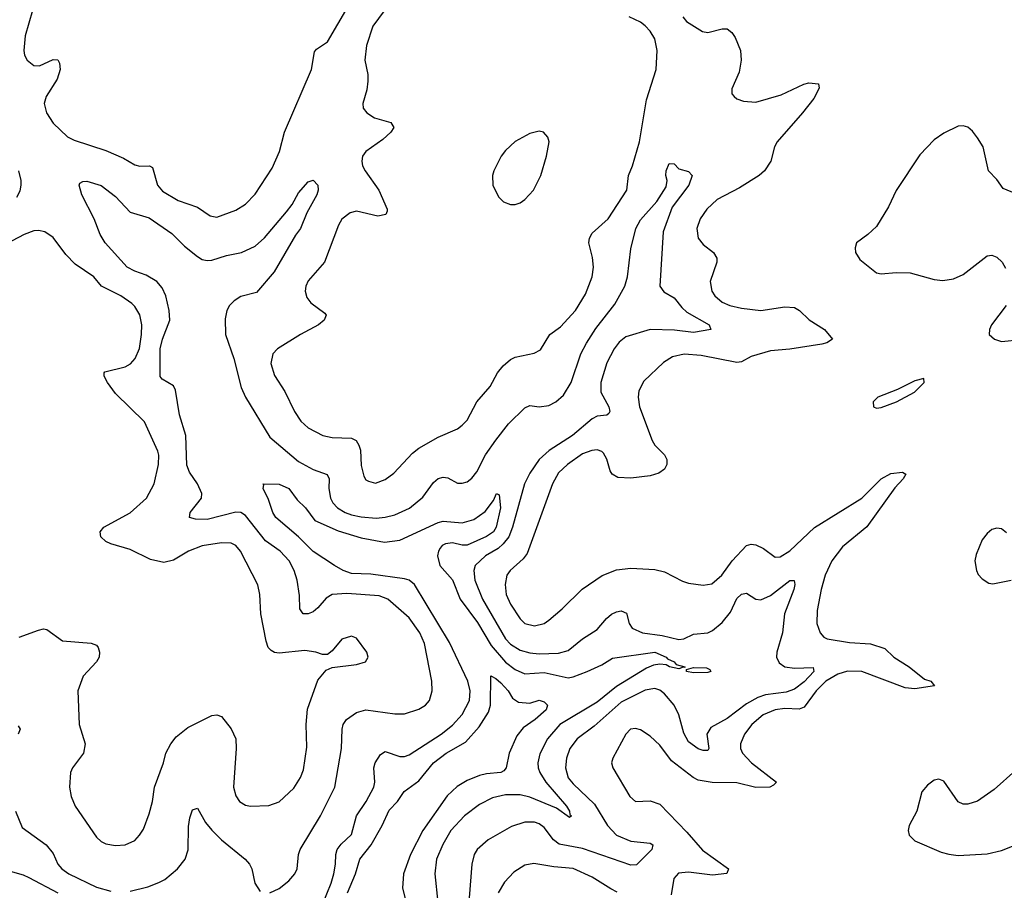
# Model space of a CAD drawing. Header units: inches. Extents: x 1649636 to 1815363, y 506543 to 641975.
# Tile 421 of 656: x 1740992 to 1745082, y 603601 to 607218. Entities that reach past the tile are written whole.
import ezdxf

# ---------------------------------------------------------------- set-up
doc = ezdxf.new("R2010")
doc.units = ezdxf.units.IN
doc.header["$MEASUREMENT"] = 0
doc.layers.add('B7640', color=7, linetype='Continuous')

msp = doc.modelspace()

# ---------------------------------------------------------------- linework, layer by layer
at = {"layer": 'B7640', "color": 5}
for points, elevation in [([(1741044.8, 607255.2), (1741014.4, 607150), (1741008.2, 607090), (1741011.8, 607070), (1741022, 607050), (1741050, 607027.2), (1741073.7, 607026.3), (1741130, 607052.4), (1741150, 607050.5), (1741157.4, 607037.4), (1741159.6, 607010), (1741147.8, 606970), (1741101.3, 606898.7), (1741092.6, 606870), (1741103, 606830), (1741130, 606787.1), (1741190, 606731.5), (1741217.3, 606717.3), (1741350, 606674.6), (1741422.4, 606642.4), (1741470, 606614.4), (1741490, 606609.3), (1741530.2, 606610.2), (1741543.6, 606603.6), (1741563.5, 606530), (1741584.7, 606504.7), (1741650, 606465.8), (1741730, 606438.4), (1741782.7, 606402.7), (1741810, 606397.7), (1741890, 606426.4), (1741930, 606451.4), (1741970, 606493.1), (1742039.7, 606600.3), (1742070.5, 606669.5), (1742091.7, 606750), (1742203.7, 607010), (1742216.3, 607083.7), (1742225, 607095), (1742270, 607126), (1742389.9, 607330)], 580), ([(1742505.4, 607254.5), (1742458.3, 607190), (1742432.1, 607110), (1742425, 607050), (1742437.1, 606990), (1742438, 606962), (1742433.6, 606926.4), (1742416.9, 606870), (1742418.6, 606850), (1742433.4, 606830), (1742466, 606810), (1742533, 606790), (1742546.4, 606770), (1742533.7, 606750), (1742500, 606720), (1742428.9, 606670), (1742415.6, 606650), (1742412.6, 606630), (1742415.8, 606610), (1742426, 606590), (1742483.5, 606510), (1742518.3, 606430), (1742517.5, 606422.5), (1742512.1, 606408), (1742479.2, 606400.8), (1742390, 606422), (1742364.7, 606415.3), (1742330, 606389.6), (1742315.9, 606364.1), (1742257.6, 606210), (1742190, 606133.3), (1742180.3, 606110), (1742177.8, 606090), (1742183.8, 606063.8), (1742201.4, 606041.4), (1742258.6, 605998.6), (1742264.9, 605990), (1742256, 605970), (1742232.9, 605950), (1742157.4, 605910), (1742063, 605850), (1742043.7, 605830), (1742035.3, 605790), (1742050, 605739.3), (1742092.6, 605672.6), (1742132.7, 605590), (1742158.8, 605550), (1742190, 605522.3), (1742250.7, 605490.7), (1742290, 605481.6), (1742370, 605479.3), (1742388.9, 605468.9), (1742400.9, 605450), (1742406.7, 605430), (1742410, 605366), (1742421.7, 605321.7), (1742430, 605306.7), (1742439.9, 605299.9), (1742470, 605292.8), (1742510, 605308.1), (1742545.8, 605334.2), (1742623.8, 605416.2), (1742650, 605437.5), (1742730, 605483.5), (1742810, 605517.7), (1742830, 605533.1), (1742850, 605554), (1742890.5, 605629.5), (1742945.5, 605694.5), (1742977, 605750), (1742999.9, 605780.1), (1743030, 605805.4), (1743050, 605815.3), (1743128.1, 605831.9), (1743154.4, 605845.6), (1743193.7, 605910), (1743238.3, 605941.7), (1743300.7, 606010), (1743342.1, 606077.9), (1743369.8, 606150), (1743375, 606190), (1743371.5, 606230), (1743355.2, 606290), (1743358.3, 606310), (1743370, 606330.2), (1743435.6, 606390), (1743513.6, 606510), (1743520.7, 606570), (1743537.7, 606610), (1743565.7, 606710), (1743595.4, 606884.6), (1743635.4, 607010), (1743639.9, 607090), (1743630, 607138), (1743610.4, 607170.4), (1743590, 607192.3), (1743570, 607207.2), (1743523.7, 607230)], 580), ([(1743745.8, 607230), (1743761.7, 607210), (1743828.2, 607168.2), (1743850, 607165), (1743910, 607180.2), (1743930, 607179), (1743950, 607163.7), (1743963.9, 607143.9), (1743985.5, 607090), (1743988.6, 607050), (1743980.7, 606999.3), (1743950.3, 606930), (1743950.4, 606910), (1743959, 606899), (1743970, 606888.8), (1743998.6, 606878.6), (1744050, 606874.9), (1744154.8, 606905.2), (1744249.4, 606950), (1744270, 606955.3), (1744310, 606950.8), (1744312.5, 606932.5), (1744290.2, 606890), (1744243.2, 606830), (1744137.8, 606710), (1744127.1, 606690), (1744111.7, 606630), (1744086, 606590), (1744062.8, 606570), (1743981.3, 606518.7), (1743889, 606470), (1743845.8, 606430), (1743818.6, 606390), (1743804.5, 606350), (1743810.3, 606310), (1743830, 606284.2), (1743873.7, 606250), (1743886.8, 606226.8), (1743888, 606210), (1743860.2, 606130), (1743866, 606090), (1743879.1, 606070), (1743910, 606044.2), (1743941.3, 606030), (1743990, 606018.7), (1744070, 606009.1), (1744170, 606025), (1744210, 606022.3), (1744230.9, 606010), (1744270.5, 605970.5), (1744334.2, 605930), (1744368, 605890), (1744344.5, 605875.5), (1744323.8, 605870), (1744190, 605849.2), (1744110, 605842.5), (1744030, 605817.9), (1743990, 605796.2), (1743970, 605794), (1743822, 605822), (1743752, 605828), (1743703.1, 605816.9), (1743665.9, 605794.1), (1743583.5, 605716.5), (1743564.1, 605675.9), (1743560.6, 605650), (1743566.4, 605610), (1743618.2, 605470), (1743630.2, 605450), (1743670.2, 605410), (1743680.2, 605390), (1743679.7, 605370), (1743670.2, 605350), (1743646.3, 605333.7), (1743610, 605322.3), (1743530, 605312.5), (1743476, 605316), (1743452.6, 605330), (1743443.7, 605343.7), (1743430, 605392), (1743417, 605417), (1743410, 605424.4), (1743390, 605430.7), (1743368.5, 605428.5), (1743330, 605413.6), (1743266.9, 605370), (1743230, 605334.8), (1743204.3, 605290), (1743099.9, 605000.1), (1743082.7, 604977.3), (1743029.1, 604930), (1743015.8, 604910), (1743008.6, 604871.4), (1743011.8, 604830), (1743030, 604789), (1743070, 604728.1), (1743090, 604709.3), (1743130, 604700.2), (1743170, 604709.3), (1743190, 604722.6), (1743245.6, 604770), (1743327.7, 604852.3), (1743411, 604909), (1743470, 604932.7), (1743530, 604939), (1743630, 604934.2), (1743670, 604924.5), (1743745.1, 604885.1), (1743770, 604876.9), (1743830, 604869.1), (1743866.3, 604873.7), (1743908.7, 604910), (1743951.7, 604970), (1744010, 605032.9), (1744030, 605039.4), (1744050, 605036.1), (1744081.3, 605021.3), (1744130, 604985.4), (1744150, 604986), (1744190, 605010.9), (1744292.5, 605107.5), (1744489.5, 605230.5), (1744570, 605310.1), (1744610, 605333), (1744658.2, 605338.2), (1744673.1, 605330), (1744661.5, 605310), (1744627.1, 605272.9), (1744510, 605110.6), (1744410, 605028.2), (1744365.1, 604970), (1744337.9, 604910), (1744320.1, 604850), (1744304, 604764), (1744302.9, 604710), (1744316.1, 604670), (1744332.3, 604652.3), (1744345.3, 604645.3), (1744438.8, 604630), (1744525.3, 604625.3), (1744585.4, 604605.4), (1744622, 604570), (1744686.2, 604530), (1744750, 604478.3), (1744776, 604470), (1744791, 604450), (1744710, 604438), (1744670, 604441.5), (1744490.2, 604510.2), (1744430, 604511.5), (1744390, 604499.1), (1744340.8, 604470), (1744299.4, 604430), (1744250, 604362.2), (1744230, 604353.3), (1744170, 604355.7), (1744130, 604350.7), (1744079.3, 604330), (1744033.4, 604290), (1744002.8, 604250), (1743985.9, 604210), (1743985.1, 604190), (1743994, 604170), (1744031.5, 604130), (1744134.9, 604050), (1744122.9, 604037.1), (1744107.3, 604030), (1744050, 604028.2), (1743970, 604046.9), (1743868.5, 604048.5), (1743810, 604058.7), (1743789.3, 604069.3), (1743698.6, 604138.6), (1743650, 604204.4), (1743610, 604241.7), (1743570, 604268), (1743550, 604273.5), (1743528.4, 604270), (1743509, 604250), (1743454.9, 604150), (1743450.4, 604130), (1743455.8, 604110), (1743526.3, 603990), (1743550, 603970.4), (1743610, 603973.1), (1743650, 603958.3), (1743762.5, 603842.5), (1743827.5, 603767.4), (1743935.6, 603690), (1743929, 603671), (1743870, 603663.5), (1743770, 603675.8), (1743728.3, 603671.6), (1743708.4, 603650), (1743697.9, 603582.1)], 580), ([(1745150, 606485.2), (1745077, 606517), (1745050, 606554), (1745016, 606590), (1744994.3, 606690), (1744970, 606727.3), (1744950, 606754), (1744930, 606771.3), (1744910, 606776.3), (1744890, 606775.1), (1744830, 606746), (1744790, 606718.7), (1744730, 606656.2), (1744632.1, 606508), (1744600.4, 606439.6), (1744550, 606358), (1744514.9, 606325.1), (1744467.7, 606290), (1744462, 606270), (1744464, 606250), (1744481.7, 606221.7), (1744550, 606166.4), (1744570, 606161.3), (1744632.2, 606167.8), (1744690, 606165.8), (1744790, 606138.5), (1744825.6, 606134.4), (1744870, 606141.1), (1744910, 606158.7), (1745010, 606236.3), (1745030, 606239.1), (1745050, 606230.6), (1745073, 606210), (1745085.8, 606185.9)], 620), ([(1742030, 603590.4), (1742070, 603608.9), (1742110, 603640.3), (1742134.5, 603670), (1742143.9, 603690), (1742149.8, 603750), (1742156.2, 603770), (1742241.5, 603910), (1742300.2, 604030), (1742328.4, 604190), (1742330.6, 604270), (1742335, 604290), (1742348.7, 604310), (1742390, 604339), (1742430, 604350.1), (1742550, 604334.2), (1742590, 604334.3), (1742650, 604353.4), (1742677.6, 604370), (1742694, 604390), (1742704.4, 604430), (1742704.2, 604470), (1742673.5, 604626.5), (1742653.9, 604670), (1742610, 604732.4), (1742520.9, 604810), (1742484.9, 604824.9), (1742350, 604834.2), (1742290.1, 604829.9), (1742264.9, 604815.1), (1742230, 604773.8), (1742210, 604758.4), (1742190, 604749.8), (1742169, 604749), (1742155.1, 604770), (1742154.2, 604825.8), (1742143.7, 604890), (1742131.2, 604930), (1742111.1, 604970), (1742074.2, 605010), (1742013.2, 605053.2), (1741930, 605157.5), (1741910, 605169.9), (1741890, 605172.4), (1741770, 605141.2), (1741722.3, 605142.3), (1741697, 605150), (1741700.4, 605170), (1741747.4, 605230), (1741748.7, 605250), (1741730.6, 605290), (1741697.4, 605337.3), (1741686.5, 605366.5), (1741682, 605490), (1741655.9, 605575.9), (1741639, 605679), (1741630, 605696.8), (1741583.8, 605723.8), (1741575.8, 605735.8), (1741574.5, 605850), (1741584.3, 605890), (1741615.2, 605970), (1741612.7, 606010), (1741599, 606070), (1741583.2, 606103.2), (1741560.7, 606130), (1741516.5, 606156.5), (1741470, 606172.5), (1741437.4, 606190), (1741347.2, 606290), (1741325.6, 606325.6), (1741300.4, 606390), (1741249.7, 606490), (1741238, 606530), (1741242, 606538), (1741254.5, 606545.5), (1741270, 606546.4), (1741330, 606528.7), (1741390, 606483.2), (1741450, 606417.7), (1741530, 606393.8), (1741624, 606330), (1741676.8, 606276.8), (1741730, 606233.2), (1741750, 606221.6), (1741770, 606217.4), (1741790, 606218.8), (1741850, 606238.2), (1741912.3, 606250), (1741970, 606276.2), (1742008.8, 606311.2), (1742100, 606420), (1742123.1, 606450), (1742150, 606498.7), (1742190, 606544), (1742210, 606551), (1742230, 606530.8), (1742231.7, 606510), (1742226, 606490), (1742184.9, 606415.1), (1742158.6, 606350), (1742137.7, 606322.3), (1742049, 606170), (1741975.7, 606084.3), (1741910, 606067.4), (1741883.2, 606050), (1741863.5, 606030), (1741852.2, 606010), (1741845.2, 605974.8), (1741847, 605910), (1741881.4, 605810), (1741911.5, 605690), (1741930.1, 605650.1), (1742030, 605483.9), (1742150, 605382.7), (1742210, 605348.6), (1742268.5, 605328.5), (1742276.6, 605310), (1742275.6, 605270), (1742282.9, 605230), (1742293, 605210), (1742311.8, 605190), (1742343.9, 605170), (1742370, 605161), (1742410, 605152.6), (1742472.5, 605147.5), (1742510, 605150.7), (1742550, 605160.5), (1742611.5, 605188.5), (1742665.6, 605234.4), (1742710, 605295.5), (1742730, 605311.9), (1742750, 605317.1), (1742770, 605314), (1742810, 605292.9), (1742830, 605291.6), (1742850, 605298.3), (1742870, 605312.9), (1742890, 605338.9), (1742926.7, 605410), (1742969.2, 605470.8), (1743021.9, 605538.1), (1743090, 605605.2), (1743110, 605614.4), (1743150, 605608.9), (1743190, 605614.8), (1743218.6, 605630), (1743250, 605658.1), (1743281.9, 605710), (1743323.1, 605830), (1743345.8, 605874.2), (1743384.7, 605935.3), (1743463.5, 606036.5), (1743505.8, 606110), (1743516.2, 606150), (1743530, 606266), (1743550.5, 606350), (1743570, 606386.4), (1743638.2, 606461.8), (1743677.2, 606522.8), (1743680.5, 606550), (1743675.6, 606570), (1743676.9, 606590), (1743690, 606620.7), (1743710, 606618.8), (1743730, 606598), (1743770, 606587.3), (1743784.9, 606570), (1743771.3, 606530), (1743701.9, 606438.1), (1743664, 606336), (1743650.2, 606110.2), (1743666.6, 606086.6), (1743710, 606062), (1743741.4, 606021.4), (1743762.2, 606002.2), (1743856, 605950), (1743863, 605930), (1743790, 605918.1), (1743711.8, 605928.2), (1743610, 605930.5), (1743510, 605899.9), (1743482.4, 605877.6), (1743460.4, 605850), (1743430, 605792), (1743406, 605710), (1743406.2, 605670), (1743438.3, 605610), (1743442.8, 605590), (1743438.3, 605581.7), (1743430, 605575.4), (1743390, 605571.2), (1743370, 605558.9), (1743287.8, 605490), (1743191.4, 605428.6), (1743149.6, 605390), (1743110, 605333.9), (1743088.9, 605290), (1743038.7, 605110), (1743023.4, 605070), (1743000.4, 605039.6), (1742979, 605021), (1742926, 604990), (1742883.2, 604950), (1742877.5, 604930), (1742882.5, 604890), (1742914, 604810), (1743010, 604645.4), (1743030, 604623.8), (1743070, 604598.6), (1743110, 604586.8), (1743150, 604583.6), (1743230, 604586), (1743270, 604597.5), (1743330, 604645.8), (1743390, 604684.4), (1743429.3, 604730.7), (1743450, 604748), (1743470, 604758.2), (1743490, 604761.3), (1743511.7, 604751.7), (1743523.8, 604710), (1743535.6, 604690), (1743579.1, 604670), (1743659.8, 604659.8), (1743730, 604642.6), (1743750, 604645.1), (1743790, 604665.6), (1743850, 604671.1), (1743870, 604680.2), (1743910, 604713.8), (1743943.8, 604756.2), (1743970, 604813), (1743990, 604831.7), (1744010, 604835), (1744050, 604810.2), (1744070, 604807.1), (1744110, 604826.3), (1744190, 604887.9), (1744208.2, 604888.2), (1744211.6, 604871.6), (1744207.6, 604850), (1744168.3, 604750), (1744159.5, 604670), (1744136.6, 604590), (1744134.8, 604570), (1744145.8, 604545.8), (1744169.7, 604529.7), (1744210, 604524), (1744287.1, 604527.1), (1744290.8, 604510), (1744250, 604466.9), (1744210, 604436.3), (1744176.1, 604423.9), (1744090, 604413), (1744057.4, 604402.6), (1744010, 604376.3), (1743930, 604314.9), (1743862.6, 604277.4), (1743845.4, 604250), (1743853.8, 604190), (1743850, 604182.4), (1743830, 604181.8), (1743810, 604188.2), (1743770, 604218.4), (1743750, 604253.3), (1743729.5, 604329.4), (1743709.8, 604370), (1743670, 604417.4), (1743650, 604432.2), (1743630, 604438.7), (1743590, 604432.6), (1743490, 604382.9), (1743377.4, 604282.6), (1743307.9, 604230), (1743277.4, 604190), (1743263.1, 604150), (1743258.9, 604110), (1743270, 604068.3), (1743290, 604042.6), (1743379.4, 603959.4), (1743432.9, 603870), (1743470, 603830.1), (1743530, 603805.7), (1743610, 603796.5), (1743621.3, 603790), (1743618, 603770), (1743553.6, 603706.4), (1743530, 603705), (1743330, 603774.7), (1743232.6, 603792.6), (1743208.4, 603810), (1743170, 603862.5), (1743150, 603877), (1743130, 603883.4), (1743090, 603884.1), (1743034.4, 603865.6), (1742936.9, 603810), (1742891.3, 603770), (1742878.8, 603750), (1742869.2, 603710), (1742858.3, 603570)], 560), ([(1740980.2, 606479.8), (1740993.1, 606506.9), (1740997.1, 606530), (1740997.1, 606550), (1740987.9, 606590)], 580), ([(1740990, 604652.7), (1741070, 604682.3), (1741090, 604687.4), (1741104.9, 604684.9), (1741170, 604637.6), (1741288, 604628), (1741310, 604618.7), (1741318, 604610), (1741323.6, 604590), (1741321.5, 604570), (1741310.1, 604549.9), (1741255.8, 604490), (1741233.4, 604430), (1741238.3, 604290), (1741264.2, 604210), (1741257, 604170), (1741211.5, 604110), (1741203.2, 604090), (1741198.3, 604030), (1741205.7, 603990), (1741222, 603950), (1741310, 603821.6), (1741330, 603803.7), (1741350, 603793.7), (1741390, 603787.4), (1741430, 603790.4), (1741470, 603808.2), (1741489.5, 603830), (1741505.3, 603854.7), (1741530, 603918.8), (1741543.1, 603970), (1741551.1, 604030), (1741588.3, 604130), (1741598.3, 604170), (1741619.1, 604210), (1741642, 604238), (1741690, 604277.6), (1741790, 604327.7), (1741810, 604330.2), (1741830, 604323.1), (1741870, 604272), (1741889.2, 604230), (1741891.3, 604190), (1741880.2, 604030), (1741890, 603994), (1741905.3, 603970), (1741930, 603954.9), (1741950, 603950.3), (1742026.5, 603953.5), (1742070, 603969), (1742130, 604024.6), (1742158.4, 604070), (1742170, 604102), (1742184.7, 604195.3), (1742181, 604290), (1742186.9, 604353.1), (1742230, 604474), (1742265.1, 604514.9), (1742290, 604526.8), (1742390, 604538.8), (1742428, 604550), (1742439, 604570), (1742434, 604590), (1742390, 604649), (1742370, 604657), (1742330, 604644.5), (1742290, 604596), (1742270, 604581.2), (1742250, 604580.9), (1742222, 604590), (1742176.5, 604596.5), (1742070, 604585.7), (1742050, 604589), (1742036.8, 604596.8), (1742023.8, 604610), (1742015.4, 604635.4), (1741993.8, 604750), (1741989.8, 604830), (1741980.3, 604870), (1741908.9, 605010), (1741890, 605032.8), (1741870, 605042.5), (1741830, 605044.7), (1741750, 605031.6), (1741693.1, 605010), (1741630, 604972.3), (1741590, 604962.2), (1741534.9, 604974.9), (1741450, 605016.4), (1741370, 605040.8), (1741349.6, 605050), (1741328.2, 605070), (1741326.3, 605090), (1741340.7, 605110), (1741451.1, 605168.9), (1741518, 605230), (1741549.8, 605290), (1741568.2, 605370), (1741569, 605409), (1741564.9, 605424.9), (1741510, 605547.6), (1741390, 605664.4), (1741355.7, 605710), (1741343.1, 605736.9), (1741342, 605750), (1741345.8, 605754.2), (1741430, 605775), (1741451.6, 605788.4), (1741471.2, 605810), (1741488.6, 605851.4), (1741498.2, 605910), (1741498.5, 605950), (1741490, 605991.6), (1741470, 606026.6), (1741458, 606038), (1741412.4, 606070), (1741330.9, 606110), (1741299.2, 606150), (1741222.3, 606202.3), (1741182.8, 606242.8), (1741130, 606312.1), (1741095.8, 606335.8), (1741070, 606341.3), (1741050, 606340.2), (1741010, 606325.6), (1740934.5, 606285.5)], 580), ([(1745088.9, 606030), (1745028.9, 605950), (1745019.5, 605930), (1745019.1, 605910), (1745041, 605890), (1745070, 605880.4), (1745151.5, 605888.5)], 620), ([(1742250, 603542.3), (1742285.8, 603630), (1742297, 603670), (1742303.9, 603710), (1742304.3, 603750), (1742310.6, 603770), (1742327.2, 603792.8), (1742370, 603833.4), (1742390.5, 603910), (1742431.2, 603970), (1742462.4, 604030), (1742466.9, 604050), (1742462.9, 604110), (1742468.8, 604131.2), (1742490, 604165.7), (1742510, 604177.3), (1742570, 604156.3), (1742590, 604156.6), (1742610, 604164.3), (1742742.2, 604250), (1742790, 604286.9), (1742830, 604331.1), (1742859.6, 604390), (1742862.2, 604430), (1742853.6, 604470), (1742776.3, 604630), (1742631.7, 604871.7), (1742610, 604888.8), (1742590, 604895.5), (1742450, 604914.6), (1742370, 604917.7), (1742334.7, 604930), (1742298.7, 604950), (1742210, 605008.1), (1742150, 605069.3), (1742056.2, 605150), (1742043.7, 605170), (1742025.1, 605225.1), (1742002.7, 605270), (1742005.2, 605285.2), (1742002, 605290), (1742070, 605288.5), (1742110, 605270.1), (1742143.7, 605223.7), (1742178.2, 605190), (1742217.6, 605137.6), (1742313.9, 605093.9), (1742410, 605064.7), (1742507.3, 605047.3), (1742570, 605055.9), (1742730, 605129.5), (1742750, 605134.8), (1742830, 605127.7), (1742878, 605142), (1742924.8, 605175.2), (1742959.3, 605220.7), (1742972, 605250), (1742983.5, 605243.5), (1742989.2, 605189.2), (1742970.8, 605110), (1742959.3, 605090), (1742930, 605071.2), (1742850, 605035), (1742830, 605034.9), (1742790, 605044.8), (1742760.3, 605039.7), (1742747.1, 605032.9), (1742738.2, 605021.8), (1742730.7, 605010), (1742727.2, 604990), (1742737.5, 604950), (1742790.1, 604890.1), (1742821.2, 604810), (1742892.9, 604712.9), (1742950, 604617.9), (1743010, 604548.4), (1743050, 604518), (1743090, 604499.9), (1743170, 604505.5), (1743270, 604484.1), (1743290, 604487.1), (1743348.9, 604510), (1743410, 604538), (1743454.5, 604565.5), (1743629.9, 604590.1), (1743676.9, 604570), (1743682.7, 604562.7), (1743710.3, 604550), (1743718.7, 604538.7), (1743754, 604530), (1743754, 604526), (1743748, 604528), (1743730, 604521.6), (1743690.2, 604529.8), (1743677.5, 604537.5), (1743650, 604540.7), (1743624.1, 604535.9), (1743595.8, 604524.2), (1743470, 604447.5), (1743390, 604382.4), (1743235.9, 604290), (1743184.7, 604230), (1743151.5, 604168.5), (1743143.4, 604130), (1743145.7, 604110), (1743152.7, 604090), (1743177.6, 604050), (1743262.7, 603950), (1743275.2, 603930), (1743276.5, 603916.5), (1743284, 603910), (1743276, 603904), (1743221.9, 603941.9), (1743110, 603988.4), (1743070, 603997.9), (1743010, 603997.6), (1742955.1, 603984.9), (1742902.1, 603957.9), (1742838.8, 603910), (1742782, 603850), (1742748.8, 603791.2), (1742723, 603730), (1742716.3, 603670), (1742728.8, 603550)], 540), ([(1745090, 605086), (1745070, 605102.7), (1745050, 605106), (1745030, 605099.3), (1745010, 605082.7), (1744990, 605057.2), (1744964, 604996), (1744958.9, 604970), (1744965.5, 604930), (1744973.3, 604913.3), (1744990, 604894.4), (1745017, 604877), (1745034.4, 604874.4), (1745110, 604888.7)], 620), ([(1742353.1, 603590), (1742386.1, 603670), (1742404.8, 603730), (1742451.6, 603790), (1742497.1, 603870), (1742526.3, 603933.7), (1742560.9, 603970), (1742588.4, 604011.6), (1742650, 604055.4), (1742709.9, 604130), (1742762.6, 604170), (1742842.9, 604217), (1742900.1, 604279.9), (1742938.4, 604341.6), (1742947.9, 604370), (1742948.6, 604491.4), (1742970, 604480.3), (1742990, 604462.6), (1743020.8, 604430), (1743039.3, 604399.3), (1743063, 604383), (1743110, 604378.7), (1743150, 604390.4), (1743170, 604384), (1743184, 604370), (1743178, 604350), (1743132.9, 604310), (1743083.6, 604276.4), (1743057, 604243), (1743024.5, 604170), (1743012.4, 604110), (1743002.6, 604097.4), (1742990.1, 604089.9), (1742930, 604085.3), (1742901.5, 604078.5), (1742850, 604057.7), (1742808.3, 604031.7), (1742766.7, 603993.3), (1742665.7, 603850), (1742615.3, 603750), (1742585.5, 603670), (1742581.4, 603610), (1742596.8, 603550)], 520), ([(1740984.9, 604284.9), (1740993, 604270), (1740985.5, 604250)], 560), ([(1745130, 604099.7), (1745039.7, 604020.3), (1744970, 603971.6), (1744930, 603959.5), (1744910, 603959.3), (1744890, 603969), (1744830, 604054), (1744810, 604062), (1744790, 604058), (1744762, 604038), (1744738.8, 604010), (1744718.8, 603930), (1744686, 603870), (1744682.8, 603850), (1744686.8, 603830), (1744710, 603806), (1744819.9, 603759.9), (1744850.5, 603750.5), (1744890, 603745.7), (1745010, 603752), (1745070, 603767), (1745150, 603798)], 620), ([(1740974.9, 603930), (1741002.4, 603862.4), (1741102, 603790), (1741130, 603753.7), (1741150.2, 603710), (1741166.4, 603690), (1741195.3, 603670), (1741310, 603614.2), (1741370, 603597.9)], 560), ([(1741450, 603597.4), (1741524, 603616), (1741570, 603632.8), (1741593.9, 603646.1), (1741646.9, 603690), (1741679.2, 603730), (1741691.3, 603768.7), (1741693.3, 603866.7), (1741698.4, 603901.6), (1741710, 603934.9), (1741730, 603941.6), (1741763.3, 603883.3), (1741790, 603850.2), (1741830, 603810.2), (1741928.5, 603730), (1741946.7, 603710), (1741955.3, 603690), (1741968.2, 603630), (1741990, 603596.3)], 560), ([(1743473.9, 603593.9), (1743446.6, 603606.6), (1743370, 603655.8), (1743290, 603691), (1743210, 603698.1), (1743127.4, 603712.6), (1743090, 603705.7), (1743044.2, 603675.8), (1743005.7, 603634.3), (1742979.5, 603590)], 580), ([(1740943, 603683), (1741005.7, 603665.7), (1741030, 603654.1), (1741150.3, 603590.3)], 540)]:
    msp.add_lwpolyline(points, dxfattribs=dict(at, elevation=elevation))
for points, elevation in [([(1743150, 606754.5), (1743110, 606744.5), (1743049.1, 606710.9), (1743010, 606674), (1742992, 606650), (1742961.5, 606590), (1742955.6, 606570), (1742956.9, 606530), (1742981.1, 606481.1), (1743001.6, 606461.6), (1743030, 606450.3), (1743050, 606450.3), (1743070, 606456.5), (1743090, 606470.3), (1743125.7, 606510), (1743156.8, 606570), (1743180.5, 606650), (1743191.1, 606710), (1743186, 606730), (1743168, 606750)], 620), ([(1744747.3, 605727.3), (1744710, 605718), (1744638, 605682), (1744556, 605650), (1744537.3, 605630), (1744538.8, 605610), (1744550, 605603.8), (1744570, 605607), (1744633.2, 605630), (1744709, 605670), (1744749, 605710)], 620), ([(1743790, 604504.2), (1743762, 604510), (1743762, 604518), (1743790, 604526), (1743844.7, 604524.7), (1743858, 604518), (1743862, 604510), (1743850, 604505.2)], 540)]:
    msp.add_lwpolyline(points, close=True, dxfattribs=dict(at, elevation=elevation))

doc.saveas('drawing.dxf')
